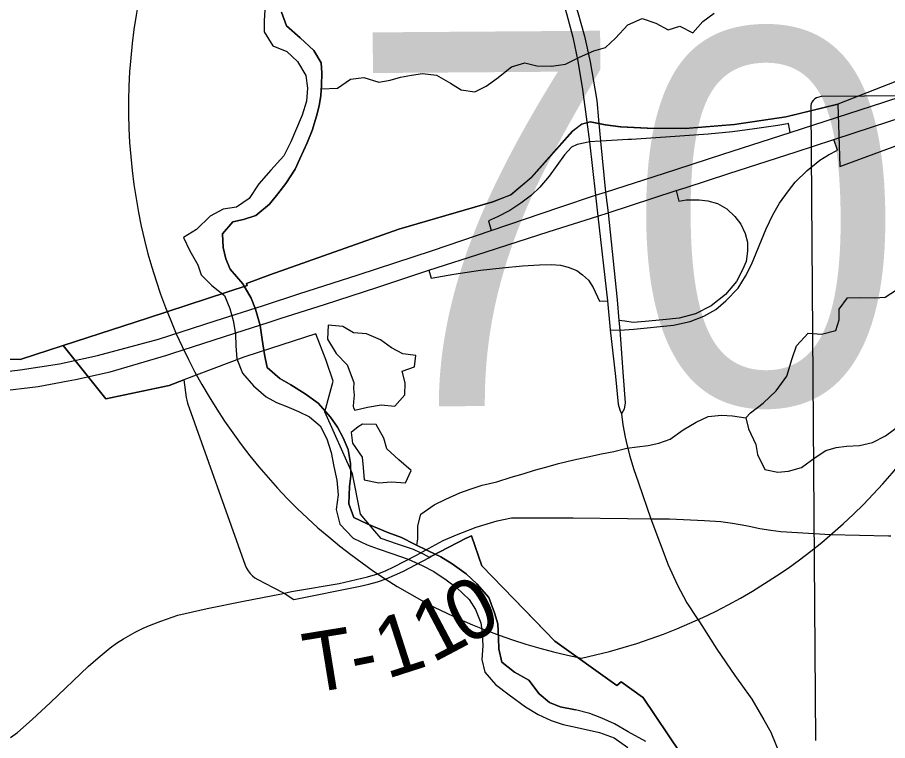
# Model space of a CAD drawing. Extents: x 114604 to 551442, y 316898 to 567001.
# Drawn here: x 262262 to 266623, y 374041 to 377662 of the extents above; entities that cross this region are included whole.
import ezdxf

# ---------------------------------------------------------------- set-up
doc = ezdxf.new("R2010")
doc.units = 0
for name, color, linetype in [('_CIVIL_CONSTRUCTION', 7, 'Continuous'), ('GE_P_Alignment', 7, 'Continuous'), ('GE_P_Alignment_1000_Cardinal_Points', 7, 'Continuous'), ('GE_P_Alignment_100_Stations', 7, 'Continuous'), ('GE_P_Alignment_500_Cardinal_Points', 7, 'Continuous'), ('GE_P_Alignment_500_Curve_Data', 7, 'Continuous'), ('GE_P_Alignment_500_Stations', 7, 'Continuous'), ('MT_X_Edge_Line', 7, 'Continuous'), ('PM_P_Cells', 7, 'Continuous'), ('PM_P_Crosswalk', 7, 'Continuous'), ('PM_X_Stop_Line', 7, 'Continuous')]:
    doc.layers.add(name, color=color, linetype=linetype)

msp = doc.modelspace()

# ---------------------------------------------------------------- linework, layer by layer
at = {"layer": '_CIVIL_CONSTRUCTION'}
msp.add_line((265115.9, 377139.7), (265129.6, 377039.2), dxfattribs=at)
for points in [[(264770.4, 378509.3), (264796.3, 378489), (264811.4, 378460.9), (264989.4, 377952.5), (265021.7, 377840.9), (265071, 377687.5), (265104.4, 377567.9), (265132, 377439), (265165.5, 377245.4), (265174.7, 377149.7), (265184.3, 377043.2)], [(264935.8, 377936), (264965.7, 377838.9), (265013.9, 377681.1), (265044.8, 377562.9), (265070.4, 377442.2), (265094.1, 377300.4), (265115.9, 377139.7)], [(265129.6, 377039.2), (265159.8, 376771.5), (265170.4, 376667.5), (265219.8, 376243.5), (265232.1, 376097.2)], [(265184.3, 377043.2), (265209.9, 376787.6), (265222.4, 376684.3), (265267.5, 376247.8), (265275.8, 376145.1), (265280.4, 376095.8), (265298.4, 375863.8), (265307.4, 375731.7), (265303.2, 375700.4), (265288.8, 375677.6)], [(265232.1, 376097.2), (265259, 375864.7), (265271.8, 375724.9), (265280.5, 375696.2), (265288.8, 375677.6)], [(265288.8, 375677.6), (265295.3, 375622.5), (265307.1, 375560.5), (265317.1, 375516), (265330.5, 375465.4), (265350, 375403.5), (265375.2, 375331.9), (265437.1, 375151.3)], [(265437.1, 375151.3), (265529.9, 375151.9), (265706, 375142.8), (265787.7, 375137.5), (265846.3, 375130.2), (265912.5, 375117.4), (265928.7, 375114)], [(265437.1, 375151.3), (265522.6, 374920.3), (265567.7, 374822.2), (265617.5, 374731.1), (265668.2, 374652.3), (265679.6, 374634.8)], [(265928.7, 375114), (265982.6, 375102.8), (266038.4, 375093.8), (266087, 375088.2), (266335.9, 375071.9), (266627.9, 375065.3), (266639, 375065.5)], [(265679.6, 374634.8), (265767.5, 374499.1), (265856.5, 374367), (265942.1, 374248.3), (266002, 374143.9), (266037, 374082.9), (266084, 373966.9)]]:
    msp.add_lwpolyline(points, dxfattribs=at)
at = {"layer": 'GE_P_Alignment'}
for centre, start, end in [((264506.3, 377205.5), 281.9521, 14.6085), ((265631.3, 377213.6), 166.2217, 258.8781)]:
    msp.add_arc(centre, 2812.7, start, end, dxfattribs=at)
at = {"layer": 'GE_P_Alignment_1000_Cardinal_Points'}
for points in [[(264463, 375071), (264491.7, 375083.4), (264561, 375109.1), (264666.5, 375140.9), (264738.6, 375155.3), (264851.8, 375156.2), (265046.8, 375156.7), (265319.4, 375152.2), (265437.1, 375151.3)], [(264322.4, 375001.8), (264396, 375042.2), (264463, 375071)], [(263635, 374786.6), (263654.9, 374791), (263874.9, 374827.1), (264016.7, 374860.8), (264068.4, 374875.6), (264107.1, 374890.9), (264148.6, 374910.1), (264262.6, 374968.9), (264322.4, 375001.8)], [(262228, 374056.5), (262263, 374081.7), (262336.5, 374145.4), (262426.9, 374231.5), (262616.6, 374411.5), (262666.1, 374455.7), (262726.4, 374504.4), (262758.9, 374528), (262793.9, 374549.7), (262851.5, 374582.8), (262892.6, 374602.9), (262931.5, 374620.1), (262981, 374638.6), (263065.8, 374668.4), (263213.1, 374701.5), (263395.6, 374738.9), (263585.3, 374775.6), (263635, 374786.6)]]:
    msp.add_lwpolyline(points, dxfattribs=at)
at = {"layer": 'GE_P_Alignment_100_Stations'}
for points in [[(267031.2, 377484.4), (266374, 377228.2), (266115.1, 377164.8), (265855.5, 377125.1), (265610.7, 377106), (265419.6, 377108.3), (265285.9, 377114.8), (265209.8, 377123.5), (265133.6, 377139.7), (265091, 377128.2), (265044.9, 377092.6), (264838.8, 376861), (264735.6, 376773), (264644, 376738.6), (264174.1, 376602.5), (263527.6, 376372.6), (263410.2, 376329), (263413.3, 376319.5), (262913.9, 376156.6), (262552.3, 376038.7), (262274.9, 375948.3), (261983.8, 375951.7)], [(265584.4, 373978.4), (265395.7, 374257.5), (265395.4, 374257.9), (265394.5, 374258.5), (265288, 374335.4), (265265.8, 374317), (264954.4, 374538.5), (264749.3, 374751), (264589.7, 374916.1), (264537.9, 375066.7), (264511.6, 375054.2), (264334.3, 374961.8), (264326.5, 374957.7), (264297.7, 374974.2), (264281.2, 374981.5), (264246.6, 374996.7), (264166.1, 375024.8), (264085, 375053), (264053.6, 375089.7), (263980.9, 375174.8), (263941.7, 375376.6), (263801.9, 375686.1), (263829.7, 375786.2), (263844.8, 375841), (263809.8, 375944.4), (263758.1, 376078.3), (263472.7, 375985.7), (263397, 375961.2), (263096.3, 375847.2), (263023.1, 375819.5), (262705, 375752), (262491.5, 376018.9), (262913.9, 376156.6), (263413.3, 376319.5), (263410.2, 376329), (263527.6, 376372.6), (264174.1, 376602.5), (264644, 376738.6), (264733.4, 376773), (264836.6, 376861), (265042.8, 377092.6), (265088.9, 377128.2), (265131.5, 377139.6), (265207.6, 377123.5), (265283.8, 377114.8), (265417.4, 377108.3), (265608.5, 377106), (265853.4, 377125.1), (266112.9, 377164.8), (266374, 377228.2), (266383.8, 376915.3), (266822.2, 377078.2)], [(261983.8, 375951.7), (262274.9, 375948.3), (262491.5, 376018.9), (262705, 375752), (263023.1, 375819.5), (263096.3, 375847.2), (263107.7, 375758.5), (263110.3, 375744.6), (263114.3, 375731), (263403.9, 374919.1), (263410.3, 374904.3), (263418.5, 374890.4), (263428.4, 374877.6), (263439.8, 374866.1), (263452.5, 374856.2), (263466.3, 374847.9), (263543.9, 374807.5), (263598.7, 374778.9), (263646.4, 374746.5), (263979.1, 374813.3), (264023.4, 374823.6), (264067.1, 374836.2), (264110, 374851.2), (264152.1, 374868.5), (264193.1, 374888.1), (264326.5, 374957.7), (264334.3, 374961.8), (264511.6, 375054.2), (264537.9, 375066.7), (264589.7, 374916.1), (264749.3, 374751), (264858.1, 374638.3), (264954.4, 374538.5), (265265.8, 374317), (265288, 374335.4), (265394.5, 374258.5), (265395.4, 374257.9), (265395.7, 374257.5), (265584.4, 373978.4)]]:
    msp.add_lwpolyline(points, dxfattribs=at)
at = {"layer": 'GE_P_Alignment_500_Cardinal_Points'}
for p, q in [((265184.3, 377043.2), (265129.6, 377039.2)), ((266371, 376998.1), (266353.1, 377050.4))]:
    msp.add_line(p, q, dxfattribs=at)
for points in [[(266121.5, 377129.9), (266072.7, 377121.4), (265955.8, 377104.9), (265846.2, 377089), (265723.8, 377077.8), (265558.6, 377065.8), (265338.6, 377051.2)], [(266134.6, 377085.3), (266126.9, 377130.8), (266121.5, 377129.9)], [(265129.6, 377039.2), (265107.8, 377034.8), (265067.2, 377026.5), (265038.4, 377012.9), (265003.8, 376974.3), (264965.6, 376921), (264927.4, 376867), (264880.1, 376812.4), (264837.6, 376771.6), (264785.4, 376732)], [(265338.6, 377051.2), (265322.9, 377050.2), (265184.3, 377043.2)], [(265232.1, 376097.2), (265280.4, 376095.8), (265351.1, 376100.7), (265549.4, 376121.1), (265634.1, 376138.7), (265702.7, 376165.7), (265761.6, 376198.7), (265812.8, 376242.4), (265874.8, 376306.3), (265910.1, 376365.7), (265940.3, 376425), (266014.4, 376603.5), (266047.6, 376673.7), (266081, 376732.4), (266125.8, 376793), (266160.4, 376837.3), (266220.3, 376895.7), (266283.3, 376946.8), (266327.1, 376973.6), (266371, 376998.1)], [(265563.6, 376794.5), (265576.1, 376742.6), (265614, 376748.3), (265678.6, 376748.8), (265722.6, 376743.1), (265770.7, 376729.9), (265816.4, 376702.7), (265857.1, 376664.4), (265886.9, 376626.1), (265908.4, 376579.8), (265920.8, 376535.8), (265921.1, 376491.2), (265914.8, 376440.5)], [(264785.4, 376732), (264780.6, 376728.4), (264729, 376694.9), (264667.7, 376663.7), (264622.1, 376644.1), (264636.4, 376595)], [(264324.5, 376395.8), (264335.2, 376356.1), (264449.6, 376375.6), (264582.2, 376395.8), (264690.6, 376408.7), (264793.7, 376418.5), (264878.1, 376423.3), (264936.6, 376425), (264983.1, 376421.7), (265021.7, 376411.7), (265065.3, 376395.3), (265093.6, 376373.6), (265123.5, 376345.7), (265147.2, 376309.8), (265178.9, 376241.1), (265219.8, 376243.5)], [(265914.8, 376440.5), (265895.2, 376398.7), (265865.5, 376338.8), (265811.1, 376273.9), (265737.9, 376217.2), (265659.8, 376177.5), (265577.9, 376155.8), (265495.9, 376147.3), (265407.9, 376139.5), (265348.3, 376134.8), (265306, 376141.7), (265275.8, 376145.1)]]:
    msp.add_lwpolyline(points, dxfattribs=at)
at = {"layer": 'GE_P_Alignment_500_Curve_Data'}
for p, q in [((267818.2, 377276.7), (266289.2, 377265.6)), ((266238.2, 377210.7), (266261.2, 374040.7))]:
    msp.add_line(p, q, dxfattribs=at)
msp.add_ellipse((266298, 377217.9), major_axis=(60.5, 0.4), ratio=0.8, start_param=1.712693, end_param=3.28349, dxfattribs=at)
at = {"layer": 'GE_P_Alignment_500_Stations'}
for points in [[(266134.6, 377085.3), (266603.7, 377237.1), (266977.3, 377359.7), (267313.9, 377467.8), (267797.2, 377623.5), (268118.3, 377727.4), (268556.1, 377868.7), (268929.7, 377990.3), (269332.4, 378120), (269751.9, 378256.5), (270056.2, 378354.1), (270289.1, 378432.4), (270497.1, 378512.4), (270677.5, 378589.3), (270924, 378706.5)], [(266348.1, 377048.8), (266353.1, 377050.4), (266547.8, 377113.8), (266839.8, 377208.8), (267299.2, 377358.2), (267799.8, 377519.7), (268105, 377617.3), (268895.3, 377871.8)], [(265566.2, 376902.3), (265797.6, 376977.2), (266134.6, 377085.3)], [(265613.3, 376810.7), (265826.8, 376880.3), (266163.9, 376988.4), (266348.1, 377048.8)], [(264636.4, 376595), (264980.5, 376712.4), (265159.8, 376771.5), (265209.9, 376787.6), (265453, 376865.7), (265566.2, 376902.3)], [(264606.5, 376486.3), (264662.9, 376504.4), (264926.8, 376589.5), (265170.4, 376667.5), (265222.4, 376684.3), (265563.6, 376794.5), (265613.3, 376810.7)], [(258960.2, 376050.4), (259194.4, 376032.4), (259476, 376012.9), (259742.6, 375993.6), (260108.3, 375968.6), (260546.4, 375939.3), (260824.7, 375919.7), (261026.9, 375905.2), (261288.2, 375887.4), (261522.8, 375872.2), (261702.4, 375864.5), (261883.2, 375866.8), (262119, 375878.8), (262275.8, 375896.9), (262473.4, 375927.9), (262662.9, 375968.3), (262968.7, 376050.8), (263252.8, 376142.2), (263494.6, 376220), (263672.8, 376277.2), (263969.5, 376373.8), (264341.7, 376494.9), (264636.4, 376595)], [(263035.3, 375979.3), (263352.2, 376080.5), (263523.4, 376135.9), (263583.8, 376155.5), (263800.4, 376224.7), (264067.6, 376311.2), (264324.5, 376395.8), (264606.5, 376486.3)], [(258951.7, 375954.3), (259972.6, 375881.7), (260581.8, 375840.1), (260933.4, 375816.8), (261473.6, 375779.4), (261730.7, 375769), (261958, 375774.9), (262167.9, 375790), (262366.5, 375814.5), (262517, 375842.1), (262553.3, 375848.7), (262725.9, 375886.6), (263010.5, 375971.4), (263035.3, 375979.3)]]:
    msp.add_lwpolyline(points, dxfattribs=at)
at = {"layer": 'MT_X_Edge_Line'}
for points in [[(263953.4, 375695.2), (264017, 375710.7), (264085, 375722.3), (264152.9, 375715.8), (264203.2, 375771.6), (264205.6, 375831.8), (264190.1, 375890), (264252.2, 375911.6), (264258.6, 375969.7), (264192.7, 375978.2), (264136.9, 376006.6), (264081.3, 376047.1), (264011.5, 376077.6), (263945.6, 376082), (263891.9, 376114.4), (263820, 376120.9), (263815.5, 376050.8), (263859, 375978.4), (263914.5, 375921.9)], [(263952.9, 375695.1), (264017, 375710.7), (264085, 375722.3), (264152.9, 375715.8), (264203.2, 375771.6), (264205.6, 375831.8), (264190.1, 375890), (264252.2, 375911.6), (264258.6, 375969.7), (264192.7, 375978.2), (264136.9, 376006.6), (264081.3, 376047.1), (264011.5, 376077.6), (263945.6, 376082), (263891.9, 376114.4), (263820, 376120.9), (263815.5, 376050.8), (263859, 375978.4), (263914.5, 375921.9)], [(263914.5, 375921.9), (263948.3, 375833.8), (263945.5, 375804.1), (263950.2, 375769.9), (263946, 375737.2), (263944.7, 375713.3), (263946.2, 375707.4), (263953.4, 375695.2)], [(264060.3, 375624.3), (263991.4, 375625.9), (263969.2, 375612.4), (263934.1, 375583)], [(263934.1, 375583), (263941.8, 375530.8), (263989.2, 375460.3), (263994.9, 375408.2), (264000.4, 375346), (264072.3, 375331.5), (264136.2, 375337.1), (264206.1, 375330.6), (264234.5, 375392.6), (264173, 375447.1), (264113.4, 375501.6), (264097.8, 375555.8), (264060.3, 375624.3)]]:
    msp.add_lwpolyline(points, dxfattribs=at)
at = {"layer": 'PM_P_Cells'}
for points in [[(263501.4, 377700.6), (263499, 377644.5), (263498.6, 377590.4), (263542.1, 377519.9), (263611.8, 377491.4), (263665.4, 377440.9), (263706.9, 377370.5), (263716.4, 377308.3), (263710, 377242.2), (263689.5, 377172.2), (263655, 377094.2), (263632.6, 377038.2), (263596.2, 376968.3), (263531.7, 376896.6), (263471.3, 376828.8), (263422.8, 376755), (263360.6, 376711.3), (263292.6, 376701.7), (263228.4, 376666.1), (263160, 376600.4), (263093.8, 376560.7), (263125.3, 376492.4), (263166.7, 376423.9), (263182.4, 376373.7), (263235.9, 376319.2), (263299.5, 376268.7), (263327.1, 376204.4), (263342.6, 376144.1), (263354.1, 376075.9), (263355.7, 376017.8), (263361.3, 375951.6), (263390.7, 375881.2), (263444.2, 375816.7), (263507.8, 375762.2), (263559.5, 375733.8)], [(265059.4, 374194.5), (264981.6, 374209), (264927.8, 374231.4), (264876.1, 374273.9), (264824.6, 374342.4), (264753, 374382.9), (264689.4, 374433.5), (264673.9, 374499.7), (264672.3, 374553.8), (264668.8, 374626), (264653.2, 374680.2), (264623.7, 374756.6), (264564.2, 374825.1), (264510.7, 374875.6), (264441.1, 374926.2), (264383.4, 374960.6), (264319.6, 374991.1), (264251.9, 375023.6), (264186.2, 375058.2), (264118.5, 375082.7), (264066.7, 375105), (264014.9, 375125.4), (263947.2, 375158), (263923.6, 375226.3), (263926.3, 375312.4), (263932.6, 375366.5), (263931.1, 375428.7), (263919.6, 375498.9), (263894, 375557.2), (263866.4, 375609.5), (263830.8, 375659.8), (263769.3, 375730.4), (263703.7, 375776.9), (263632.1, 375821.5), (263576.4, 375853.9), (263512.8, 375908.5), (263499.3, 375974.7), (263487.8, 376049), (263478.3, 376119.2), (263454.9, 376201.5), (263433.3, 376255.8), (263391.9, 376328.2), (263328.4, 376400.8), (263306.8, 376453.1), (263293.2, 376509.3), (263289.7, 376577.5), (263342.1, 376639.2), (263394.1, 376650.9), (263456.2, 376670.6), (263524.5, 376726.2), (263566.9, 376778.1), (263607.2, 376829.9), (263653.7, 376901.8), (263678, 376953.8), (263714.5, 377033.7), (263738.9, 377095.7), (263761.4, 377167.7), (263773.8, 377219.7), (263782.1, 377271.8), (263786.5, 377321.9), (263786.9, 377384), (263783.3, 377434.1), (263747.7, 377496.5), (263678.2, 377559.1), (263610.7, 377619.7), (263585.2, 377688)], [(263585.2, 377688), (263610.7, 377619.7), (263678.2, 377559.1), (263747.7, 377496.5), (263783.3, 377434.1), (263786.9, 377384), (263786.5, 377321.9), (263782.1, 377271.8), (263773.8, 377219.7), (263761.4, 377167.7), (263738.9, 377095.7), (263714.5, 377033.7), (263678, 376953.8), (263653.7, 376901.8), (263607.2, 376829.9), (263566.9, 376778.1), (263524.5, 376726.2), (263456.2, 376670.6), (263394.1, 376650.9), (263342.1, 376639.2), (263289.7, 376577.5), (263293.2, 376509.3), (263306.8, 376453.1), (263328.4, 376400.8), (263391.9, 376328.2), (263433.3, 376255.8), (263454.9, 376201.5), (263478.3, 376119.2), (263487.8, 376049), (263499.3, 375974.7), (263512.8, 375908.5), (263576.4, 375853.9), (263632.1, 375821.5), (263703.7, 375776.9), (263769.3, 375730.4), (263830.8, 375659.8), (263866.4, 375609.5), (263894, 375557.2), (263919.6, 375498.9), (263931.1, 375428.7), (263932.6, 375366.5), (263926.3, 375312.4), (263923.6, 375226.3), (263947.2, 375158), (264014.9, 375125.4), (264066.7, 375105), (264118.5, 375082.7), (264186.2, 375058.2), (264251.9, 375023.6), (264319.6, 374991.1), (264383.4, 374960.6), (264441.1, 374926.2), (264510.7, 374875.6), (264564.2, 374825.1), (264623.7, 374756.6), (264653.2, 374680.2), (264668.8, 374626), (264672.3, 374553.8), (264673.9, 374499.7), (264689.4, 374433.5), (264753, 374382.9), (264824.6, 374342.4), (264876.1, 374273.9), (264927.8, 374231.4), (264981.6, 374209), (265059.4, 374194.5)], [(263784.9, 377303.8), (263866.3, 377307.3), (263930.6, 377353), (263998.6, 377360.6), (264072.3, 377338), (264130.4, 377347.7), (264182.4, 377363.4), (264236.4, 377373), (264292.4, 377380.7), (264362.3, 377372.2), (264432, 377333.6), (264485.7, 377299.2), (264553.6, 377288.8), (264611.7, 377318.4), (264663.9, 377356.2), (264738.3, 377413.8), (264804.4, 377435.4), (264864.2, 377419), (264938.1, 377418.5), (265008.1, 377428.1), (265078.3, 377463.7), (265150.5, 377495.3), (265208.5, 377511), (265258.8, 377558.7), (265321.2, 377624.5), (265393.4, 377656.1), (265461.1, 377633.6), (265522.8, 377599.1), (265580.9, 377618.7), (265646.6, 377584.2), (265697, 377642), (265753.2, 377683.8)], [(265912.9, 375656.1), (265935, 375682), (265999.3, 375729.7), (266063.7, 375791.4), (266118.1, 375865.2), (266144.7, 375953.3), (266167.1, 376017.3), (266225.5, 376081), (266291.5, 376076.6), (266363.5, 376094.1), (266379.9, 376148.2), (266380.2, 376200.3), (266422.6, 376258.1), (266482.6, 376259.7), (266556.5, 376257.2), (266610.4, 376260.9), (266666.7, 376298.6)], [(263559.5, 375733.8), (263611.4, 375713.4), (263671.1, 375689), (263724.9, 375662.5), (263778.5, 375616.1), (263812, 375551.7), (263833.5, 375483.4), (263847, 375413.2), (263862.5, 375344.9), (263870, 375270.7), (263859.5, 375198.6), (263877, 375124.3), (263944.4, 375053.7), (264014.1, 375021.2), (264069.9, 375000.8), (264137.7, 374978.3), (264219.4, 374949.7), (264291.1, 374917.2), (264348.9, 374886.7), (264410.6, 374846.2), (264462.2, 374807.8), (264525.7, 374747.2), (264557.4, 374696.9), (264584.9, 374630.6), (264590.5, 374578.4), (264594, 374514.3), (264589.6, 374446.1), (264605.1, 374383.9), (264658.6, 374321.4), (264726.2, 374268.9), (264807.7, 374210.2), (264871.4, 374171.7), (264937.1, 374141.2), (264996.9, 374120.7), (265066.8, 374106.3), (265178.5, 374081.5), (265252.2, 374054.9), (265321.8, 374006.4)], [(264263.4, 375018.1), (264268.1, 375051.6), (264268.6, 375115.7), (264283, 375173.8), (264351.2, 375221.4), (264409.4, 375249.1), (264479.5, 375280.7), (264531.6, 375300.4), (264591.7, 375320.1), (264663.7, 375335.6), (264735.8, 375359.2), (264795.9, 375376.8), (264854, 375394.5), (264910, 375410.2), (264974.1, 375427.8), (265050.2, 375447.3), (265120.2, 375460.9), (265188.3, 375476.5), (265250.3, 375488.1), (265316.3, 375505.7), (265368.3, 375511.4), (265422.3, 375519), (265476.4, 375530.7), (265532.4, 375550.4), (265598.7, 375596.1), (265662.9, 375635.7), (265723.1, 375663.4), (265791.1, 375671), (265845, 375666.6), (265912.9, 375656.1), (265926.5, 375601.9), (265961.9, 375523.5), (265971.5, 375473.3), (266007, 375398.9), (266072.8, 375384.4), (266126.8, 375390.1), (266190.8, 375407.7), (266259.1, 375457.4), (266313.3, 375493.1), (266365.4, 375508.8), (266417.4, 375514.5), (266481.4, 375518.1), (266547.4, 375533.7), (266611.6, 375567.3), (266681.9, 375619)], [(265411.9, 374035.8), (265322.4, 374084.5), (265254.7, 374125), (265191, 374153.5), (265131.2, 374176), (265059.4, 374194.5)]]:
    msp.add_lwpolyline(points, dxfattribs=at)

# ---------------------------------------------------------------- texts
at = {"layer": 'GE_P_Alignment'}
msp.add_text('70', height=1875.13, rotation=0.4151, dxfattribs=at).set_placement((263927.3, 375711.1))
at = {"layer": 'PM_P_Crosswalk'}
for s, rotation, p in [('0', 27.9002, (264504.9, 374513.2)), ('1', 27.8515, (264341.2, 374426.7)), ('1', 17.8299, (264112.6, 374348)), ('T', 9.2397, (263722.7, 374276)), ('-', 11.4306, (263956.5, 374314.3))]:
    msp.add_text(s, height=300, rotation=rotation, dxfattribs=at).set_placement(p)
at = {"layer": 'PM_X_Stop_Line'}
for s, p in [('-', (265072.3, 376703.4)), ('.', (265072.3, 376703.4)), (',', (265072.3, 376703.4)), ('70', (264869.5, 376494.9))]:
    msp.add_text(s, height=1, rotation=0.4151, dxfattribs=at).set_placement(p)

doc.saveas('drawing.dxf')
